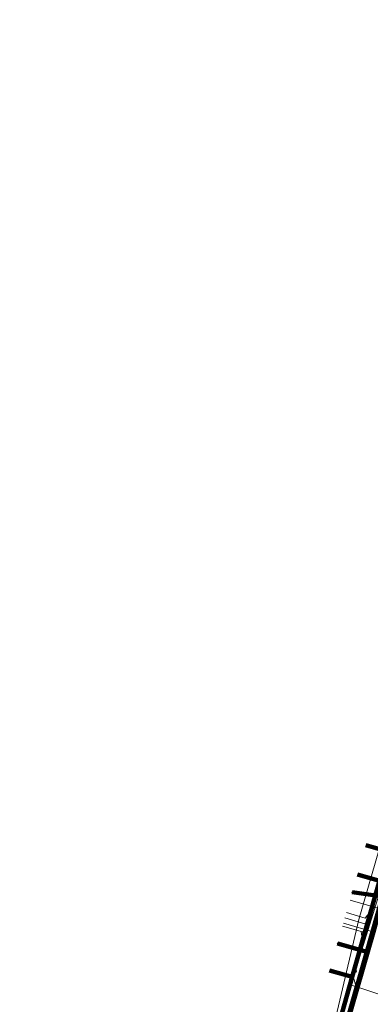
# Model space of a CAD drawing. Extents: x 152558 to 154479, y 462974 to 463683.
# Tile 327 of 638: x 154114 to 154139, y 463078 to 463149. Entities that reach past the tile are written whole.
import ezdxf
from ezdxf.lldxf.tags import DXFTag

# ---------------------------------------------------------------- set-up
doc = ezdxf.new("R2010")
doc.units = 0
doc.header["$LTSCALE"] = 0.2
doc.layers.get('0').update_dxf_attribs({"linetype": 'CONTINUOUS'})
for name, color, linetype, lineweight in [('B-RO-KL-DATA_COAXIAAL_7_ZIGGO BV-G', 90, 'KL-DATA-N', 18), ('B-RO-KL-DATA_HULPSTUK_KPN BV-S', 90, 'CONTINUOUS', 25), ('B-RO-KL-DATA_HULPSTUK_STEDIN NETBEHEER BV-S', 90, 'CONTINUOUS', 25), ('B-RO-KL-DATA_KABELBED_KPN BV-G', 90, 'CONTINUOUS', 100), ('B-RO-KL-DATA_KABELBED_ZIGGO BV-G', 90, 'CONTINUOUS', 100), ('B-RO-KL-DATA_REGGEFIBER OPERATOR BV-G', 90, 'KL-DATA-N', 18), ('B-RO-KL-DATA_STEDIN NETBEHEER BV-G', 90, 'KL-DATA-N', 18), ('B-RO-KL-ET_LS_400 V_STEDIN NETBEHEER BV-G', 190, 'KL-LS-N', 18), ('B-RO-KL-GAS_LD_PE_32_0.1 BAR_STEDIN NETBEHEER BV-G', 50, 'KL-GAS-LD-N', 18), ('B-RO-KL-GAS_LD_PVC_110_0.1 BAR_STEDIN NETBEHEER BV-G', 50, 'KL-GAS-LD-N', 18), ('B-RO-KL-WATER_100_VITENS-G', 170, 'KL-WATER-N', 18), ('B-RO-KL-WATER_HULPSTUK_VITENS-S', 170, 'CONTINUOUS', 25)]:
    doc.layers.add(name, color=color, linetype=linetype, lineweight=lineweight)
doc.styles.add('NLCS-ISO', font='NLCS-ISO.ttf')
tags = doc.linetypes.add('KL-DATA-N', pattern='A,4,-1,[101,NLCS.SHX,S=0.5,R=0,X=0,Y=0],-1,4,-1,["D",Standard,S=1,R=0,X=-0.25,Y=-0.5],-1.5', length=12.5).pattern_tags.tags
tags[18] = DXFTag(74, 10)
tags = doc.linetypes.add('KL-GAS-LD-N', pattern='A,4,-1,[69,NLCS.SHX,S=0.5,R=0,X=0,Y=0],-1,4,-1,["L",Standard,S=1,R=0,X=0.25,Y=-0.5],-2', length=13).pattern_tags.tags
tags[18] = DXFTag(74, 10)
tags = doc.linetypes.add('KL-LS-N', pattern='A,4,-1,[103,NLCS.SHX,S=0.75,R=0,X=0,Y=0],-1,4,-1,["L",Standard,S=1,R=0,X=0,Y=-0.5],-2', length=13).pattern_tags.tags
tags[18] = DXFTag(74, 10)
doc.linetypes.add('KL-WATER-N', pattern='A,7,-0.5,[168,NLCS.SHX,S=0.75,R=0,X=0.75,Y=0],-2', length=9.5)

# ---------------------------------------------------------------- blocks, each defined once
blk = doc.blocks.new('SKL-WTB_HULP_MOF-SO')
at = {"linetype": 'ByBlock', "lineweight": 18}
h = blk.add_hatch(color=0, dxfattribs=at)
h.dxf.hatch_style = 1
h.paths.add_polyline_path([(-0.5625, 0, 1), (0.5625, 0, 1)])
at = {"color": 0, "linetype": 'ByBlock', "lineweight": 18}
blk.add_circle((0, 0), 0.5625, dxfattribs=at)
at = {"color": 0, "linetype": 'ByBlock', "lineweight": 18, "style": 'NLCS-ISO', "flags": 1}
for tag, p in [('TYPE', (1.5, 0)), ('OMSCHRIJVING', (1.5, -3)), ('LABEL', (1.5, -1.5))]:
    blk.add_attdef(tag, p, '', height=1, dxfattribs=at)
blk = doc.blocks.new('SKL-WTB_HULP_OVERIG-SO')
at = {"color": 0, "linetype": 'ByBlock', "lineweight": 18}
for points in [[(-0.14, 0.14), (0.14, -0.14)], [(0.14, 0.14), (-0.14, -0.14)]]:
    blk.add_lwpolyline(points, dxfattribs=at)
at = {"color": 0, "linetype": 'ByBlock', "lineweight": 18, "style": 'NLCS-ISO', "flags": 1}
for tag, p in [('TYPE', (1.5, 0)), ('OMSCHRIJVING', (1.5, -3)), ('LABEL', (1.5, -1.5))]:
    blk.add_attdef(tag, p, '', height=1, dxfattribs=at)

msp = doc.modelspace()

# ---------------------------------------------------------------- linework, layer by layer
at = {"layer": 'B-RO-KL-DATA_COAXIAAL_7_ZIGGO BV-G', "flags": 128}
for points in [[(154170.866, 463111.48), (154170.537, 463111.856), (154165.028, 463118.151), (154159.966, 463113.72), (154157.048, 463111.166), (154153.829, 463108.349), (154147.306, 463102.639), (154147.009, 463102.379), (154146.3, 463101.747), (154145.613, 463101.095), (154144.946, 463100.421), (154144.689, 463100.145), (154144.536, 463099.981), (154144.3, 463099.728), (154143.676, 463099.014), (154143.69, 463099.036), (154142.914, 463097.559), (154142.211, 463096.046), (154141.827, 463095.1), (154141.583, 463094.501), (154141.03, 463092.927), (154140.555, 463091.328), (154140.02, 463089.443), (154139.419, 463087.327), (154137.462, 463080.43), (154136.52, 463077.114), (154135.591, 463073.866), (154133.953, 463074.34)], [(154170.866, 463111.48), (154170.537, 463111.856), (154165.028, 463118.151), (154159.966, 463113.72), (154157.048, 463111.166), (154153.829, 463108.349), (154147.306, 463102.639), (154147.009, 463102.379), (154146.3, 463101.747), (154145.613, 463101.095), (154144.946, 463100.421), (154144.689, 463100.145), (154144.536, 463099.981), (154144.3, 463099.728), (154143.676, 463099.014), (154143.69, 463099.036), (154142.914, 463097.559), (154142.211, 463096.046), (154141.827, 463095.1), (154141.583, 463094.501), (154141.03, 463092.927), (154140.555, 463091.328), (154140.02, 463089.443), (154139.419, 463087.327), (154137.462, 463080.43), (154136.52, 463077.114), (154134.885, 463077.577)], [(154170.866, 463111.48), (154170.537, 463111.856), (154165.028, 463118.151), (154159.966, 463113.72), (154157.048, 463111.166), (154153.829, 463108.349), (154147.306, 463102.639), (154147.009, 463102.379), (154146.3, 463101.747), (154145.613, 463101.095), (154144.946, 463100.421), (154144.689, 463100.145), (154144.536, 463099.981), (154144.3, 463099.728), (154143.676, 463099.014), (154143.69, 463099.036), (154142.914, 463097.559), (154142.211, 463096.046), (154141.827, 463095.1), (154141.583, 463094.501), (154141.03, 463092.927), (154140.555, 463091.328), (154140.02, 463089.443), (154139.419, 463087.327), (154137.462, 463080.43), (154135.843, 463080.888)], [(154170.866, 463111.48), (154170.537, 463111.856), (154165.028, 463118.151), (154159.966, 463113.72), (154157.048, 463111.166), (154153.829, 463108.349), (154147.306, 463102.639), (154147.009, 463102.379), (154146.3, 463101.747), (154145.613, 463101.095), (154144.946, 463100.421), (154144.689, 463100.145), (154144.536, 463099.981), (154144.3, 463099.728), (154143.676, 463099.014), (154143.69, 463099.036), (154142.914, 463097.559), (154142.211, 463096.046), (154141.827, 463095.1), (154141.583, 463094.501), (154141.03, 463092.927), (154140.555, 463091.328), (154140.02, 463089.443), (154139.419, 463087.327), (154137.836, 463087.775)], [(154170.866, 463111.48), (154170.537, 463111.856), (154165.028, 463118.151), (154159.966, 463113.72), (154157.048, 463111.166), (154153.829, 463108.349), (154147.306, 463102.639), (154147.009, 463102.379), (154146.3, 463101.747), (154145.613, 463101.095), (154144.946, 463100.421), (154144.689, 463100.145), (154144.536, 463099.981), (154144.3, 463099.728), (154143.676, 463099.014), (154143.69, 463099.036), (154142.914, 463097.559), (154142.211, 463096.046), (154141.827, 463095.1), (154141.583, 463094.501), (154141.03, 463092.927), (154140.555, 463091.328), (154140.02, 463089.443), (154138.452, 463089.887)]]:
    msp.add_lwpolyline(points, dxfattribs=at)
at = {"layer": 'B-RO-KL-DATA_KABELBED_KPN BV-G', "flags": 128}
for points in [[(154139.645, 463086.203), (154137.473, 463086.505)], [(154137.066, 463077.122), (154138.519, 463082.239), (154139.645, 463086.203)], [(154138.519, 463082.239), (154136.411, 463082.835)]]:
    msp.add_lwpolyline(points, dxfattribs=at)
at = {"layer": 'B-RO-KL-DATA_KABELBED_ZIGGO BV-G', "flags": 128}
for points in [[(154138.452, 463089.887), (154140.02, 463089.443)], [(154139.419, 463087.327), (154137.462, 463080.43)], [(154137.836, 463087.775), (154139.419, 463087.327)], [(154135.843, 463080.888), (154137.462, 463080.43)], [(154136.52, 463077.114), (154137.462, 463080.43)]]:
    msp.add_lwpolyline(points, dxfattribs=at)
at = {"layer": 'B-RO-KL-DATA_REGGEFIBER OPERATOR BV-G', "flags": 128}
for points in [[(154130.599, 463054.21), (154131.967, 463059.239), (154135.958, 463072.991), (154137.175, 463076.891), (154139.12, 463083.62), (154139.569, 463085.286), (154141.527, 463091.549), (154141.569, 463091.682), (154141.612, 463091.816), (154141.95, 463093.11), (154144.157, 463098.444), (154145.073, 463099.614), (154145.864, 463100.822), (154149.096, 463104.478), (154149.91, 463105.453), (154152.124, 463107.312), (154155.339, 463110.114), (154160.502, 463114.689), (154164.808, 463118.442), (154168.431, 463121.654), (154173.173, 463125.828), (154177.187, 463129.31), (154181.313, 463132.952), (154183.576, 463134.96), (154184.161, 463135.506), (154185.18, 463136.326), (154203.689, 463152.534), (154207.398, 463155.851)], [(154137.31, 463085.94), (154139.569, 463085.286)], [(154136.83, 463084.283), (154139.12, 463083.62)], [(154137.175, 463076.891), (154139.12, 463083.62)]]:
    msp.add_lwpolyline(points, dxfattribs=at)
at = {"layer": 'B-RO-KL-DATA_STEDIN NETBEHEER BV-G', "flags": 128}
for points in [[(154242.874, 463274.277), (154242.835, 463274.243), (154242.034, 463274.806), (154240.615, 463273.551), (154234.417, 463268.683), (154243.771, 463257.324), (154250.135, 463250), (154259.586, 463238.553), (154276.453, 463218.748), (154275.309, 463214.458), (154257.641, 463199.341), (154234.666, 463179.355), (154204.969, 463153.634), (154200.123, 463149.042), (154188.763, 463138.792), (154147.074, 463102.304), (154146.027, 463101.324), (154144.944, 463100.207), (154144.186, 463099.242), (154143.409, 463098.074), (154142.831, 463097.058), (154142.417, 463096.035), (154137.673, 463080.848)], [(154113.603, 462984.592), (154118.917, 463002.571), (154119.801, 463003.383), (154120.988, 463004.21), (154121.556, 463004.721), (154121.981, 463005.428), (154125.731, 463020.036), (154129.22, 463033.412), (154129.317, 463033.828), (154129.655, 463034.023), (154129.933, 463033.909), (154130.123, 463033.61), (154133.136, 463032.826), (154134.836, 463033.651), (154135.449, 463034.258), (154135.805, 463035.433), (154137.528, 463041.517), (154137.582, 463042.714), (154137.445, 463043.098), (154137.26, 463043.283), (154135.841, 463043.692), (154129.029, 463045.768), (154128.357, 463046.092), (154127.984, 463046.603), (154128.1, 463047.58), (154131.651, 463058.493), (154134.653, 463068.509), (154136.582, 463074.826), (154137.708, 463079.259), (154137.773, 463079.644), (154137.546, 463080.468), (154137.673, 463080.848)], [(154137.351, 463079.87), (154147.425, 463076.556), (154146.928, 463075.145), (154147.167, 463075.044)]]:
    msp.add_lwpolyline(points, dxfattribs=at)
at = {"layer": 'B-RO-KL-ET_LS_400 V_STEDIN NETBEHEER BV-G', "flags": 128}
for points in [[(154145.93, 463075.321), (154145.809, 463075.355), (154144.85, 463071.42), (154135.626, 463074.036), (154136.341, 463076.64), (154136.661, 463077.815), (154137.258, 463080.005), (154137.821, 463081.803), (154138.269, 463083.234), (154138.655, 463084.476), (154139.046, 463085.854), (154140.328, 463090.377), (154140.778, 463091.965), (154140.996, 463092.735), (154141.367, 463094.046), (154142.213, 463096.04), (154142.794, 463097.157), (154143.525, 463098.386), (154144.196, 463099.244), (154144.31, 463099.373), (154144.636, 463099.744), (154145.396, 463100.309), (154147.47, 463101.852), (154149.566, 463103.75), (154151.55, 463105.547), (154152.707, 463106.595), (154154.79, 463108.482), (154156.284, 463109.783), (154158.908, 463112.067), (154160.54, 463113.488), (154165.365, 463117.69), (154167.756, 463119.771), (154169.126, 463120.964), (154170.682, 463122.319), (154173.382, 463124.67), (154174.003, 463125.211), (154176.246, 463127.163), (154177.693, 463128.421), (154178.736, 463129.324), (154181.465, 463131.684), (154181.805, 463131.979), (154181.983, 463132.133), (154183.325, 463133.294), (154184.839, 463134.604), (154185.217, 463134.931), (154186.567, 463136.099), (154186.798, 463136.299), (154187.868, 463137.225), (154191.419, 463140.303)], [(154141.816, 463101.51), (154142.774, 463101.224), (154137.952, 463084.561), (154134.92, 463071.744), (154134.372, 463069.816)], [(154136.939, 463084.66), (154137.9, 463084.382)], [(154137.9, 463084.382), (154138.376, 463084.244), (154138.655, 463084.476)], [(154136.773, 463084.084), (154138.198, 463083.675), (154138.269, 463083.234)]]:
    msp.add_lwpolyline(points, dxfattribs=at)
at = {"layer": 'B-RO-KL-GAS_LD_PE_32_0.1 BAR_STEDIN NETBEHEER BV-G', "flags": 128}
for points in [[(154137.051, 463085.044), (154138.401, 463084.654), (154138.732, 463085.077)], [(154136.773, 463084.084), (154138.121, 463083.694), (154138.185, 463083.154)]]:
    msp.add_lwpolyline(points, dxfattribs=at)
at = {"layer": 'B-RO-KL-GAS_LD_PVC_110_0.1 BAR_STEDIN NETBEHEER BV-G', "flags": 128}
msp.add_lwpolyline([(154127.854, 463046.779), (154129.2, 463051.497), (154131.217, 463058.687), (154131.422, 463059.43), (154132.334, 463062.737), (154132.416, 463063.034), (154134.523, 463070.366), (154134.93, 463071.775), (154135.116, 463072.419), (154136.237, 463075.814), (154136.448, 463076.453), (154136.686, 463077.372), (154137.862, 463081.906), (154138.185, 463083.154), (154138.732, 463085.077), (154138.819, 463085.375), (154139.1, 463086.343), (154139.173, 463086.586), (154139.234, 463086.79), (154139.618, 463088.068), (154140.218, 463090.063), (154140.242, 463090.143), (154140.323, 463090.412), (154141.033, 463092.771), (154141.341, 463093.588), (154141.725, 463094.606), (154142.126, 463095.669), (154142.521, 463096.717), (154142.694, 463097.103), (154142.746, 463097.219), (154143.492, 463098.882), (154143.818, 463099.608), (154145.124, 463100.908), (154145.639, 463101.42)], dxfattribs=at)
at = {"layer": 'B-RO-KL-WATER_100_VITENS-G', "flags": 128}
msp.add_lwpolyline([(154128.337, 463046.385), (154130.684, 463054.674), (154130.857, 463055.287), (154131.282, 463056.788), (154136.078, 463073.732), (154137.042, 463077.139), (154138.501, 463082.292), (154139.623, 463086.257), (154140.746, 463090.223), (154141.213, 463091.871), (154141.679, 463093.518)], dxfattribs=at)

# ---------------------------------------------------------------- block references
at = {"layer": 'B-RO-KL-DATA_HULPSTUK_KPN BV-S', "xscale": 0.2, "yscale": 0.2, "zscale": 0.2}
for name, p in [('SKL-WTB_HULP_OVERIG-SO', (154137.473, 463086.505)), ('SKL-WTB_HULP_OVERIG-SO', (154136.411, 463082.835)), ('SKL-WTB_HULP_MOF-SO', (154138.52, 463082.239)), ('SKL-WTB_HULP_OVERIG-SO', (154138.52, 463082.239))]:
    msp.add_blockref(name, p, dxfattribs=at)
at = {"layer": 'B-RO-KL-DATA_HULPSTUK_STEDIN NETBEHEER BV-S', "xscale": 0.2, "yscale": 0.2, "zscale": 0.2}
msp.add_blockref('SKL-WTB_HULP_MOF-SO', (154137.673, 463080.848), dxfattribs=at)
at = {"layer": 'B-RO-KL-WATER_HULPSTUK_VITENS-S', "xscale": 0.2, "yscale": 0.2, "zscale": 0.2}
msp.add_blockref('SKL-WTB_HULP_OVERIG-SO', (154138.501, 463082.292), dxfattribs=at)

doc.saveas('drawing.dxf')
